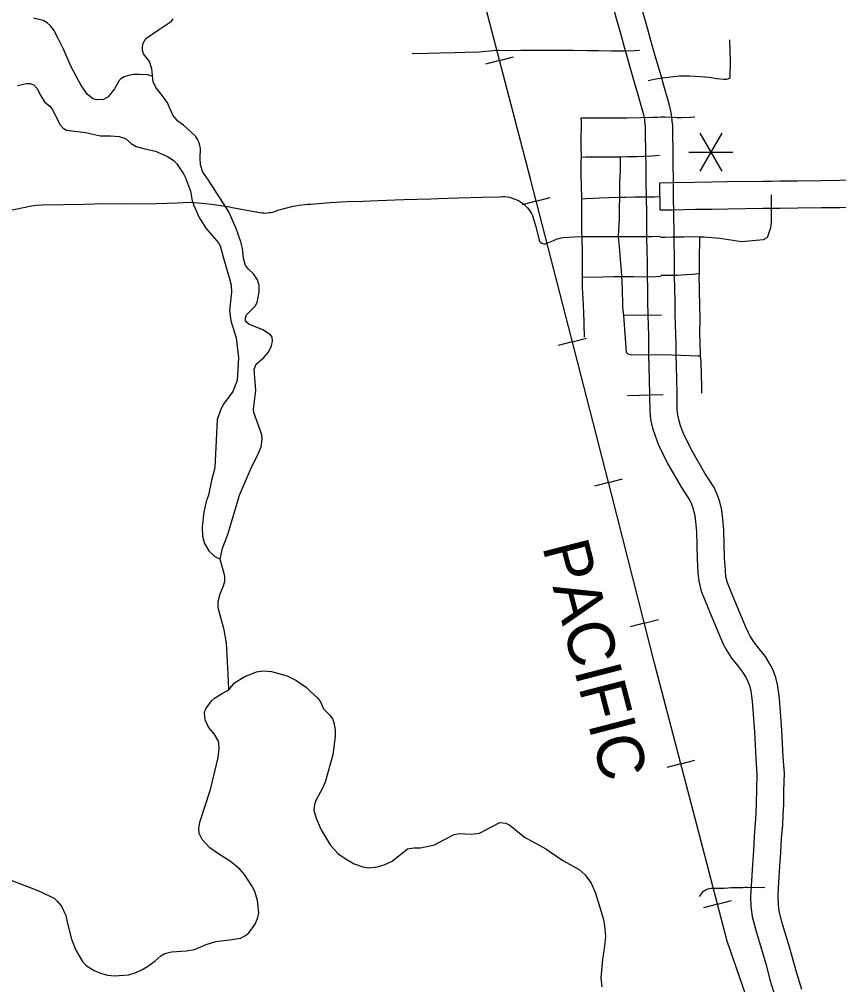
# Model space of a CAD drawing. Extents: x -19 to 366, y -4 to 359.
# Drawn here: x 157.533 to 158.944, y 180.152 to 181.814 of the extents above; entities that cross this region are included whole.
import ezdxf

# ---------------------------------------------------------------- set-up
doc = ezdxf.new("R2010")
doc.units = 0
for name, color, linetype in [('R_Contour Annot', 7, 'Continuous'), ('R_ROW', 7, 'Continuous'), ('R_ROW Annot', 7, 'Continuous'), ('R_Striping', 7, 'Continuous'), ('R_Survey Control', 7, 'Continuous'), ('R_Temp Easement', 7, 'Continuous'), ('R_Water Annot', 7, 'Continuous'), ('Sheet Fence', 7, 'Continuous'), ('T_Vehicle Path Lt Minor', 7, 'Continuous')]:
    doc.layers.add(name, color=color, linetype=linetype)

msp = doc.modelspace()

# ---------------------------------------------------------------- linework, layer by layer
at = {"layer": 'R_Contour Annot'}
for p, q in [((158.5779, 181.7547), (158.5779, 181.7547)), ((158.593, 181.7022), (158.593, 181.7021)), ((158.6093, 181.6418), (158.6093, 181.6417)), ((158.6114, 181.5804), (158.6114, 181.5803)), ((158.8277, 181.5359), (158.8277, 181.5359)), ((158.6123, 181.5089), (158.6123, 181.5089)), ((158.6131, 181.441), (158.6131, 181.4409)), ((158.6141, 181.3738), (158.6141, 181.3739)), ((158.615, 181.3049), (158.6151, 181.3043)), ((158.6166, 181.237), (158.6166, 181.2367)), ((158.6182, 181.1678), (158.6182, 181.1676))]:
    msp.add_line(p, q, dxfattribs=at)
for points in [[(158.5449, 181.882), (158.5498, 181.8579), (158.5536, 181.8418), (158.56, 181.8178), (158.5674, 181.7925), (158.575, 181.7649), (158.5779, 181.7547)], [(158.6235, 181.7676), (158.6206, 181.7777), (158.6129, 181.8054), (158.6057, 181.8305), (158.5995, 181.8534), (158.5961, 181.868), (158.5913, 181.8914)], [(158.6385, 181.7153), (158.6281, 181.7514), (158.6235, 181.7677)], [(158.5779, 181.7547), (158.5826, 181.7383), (158.593, 181.7022)], [(158.6559, 181.6497), (158.6552, 181.6542), (158.6536, 181.6616), (158.6517, 181.6686), (158.6424, 181.702), (158.6385, 181.7154)], [(158.593, 181.7021), (158.5969, 181.689), (158.606, 181.656), (158.6076, 181.6504), (158.6087, 181.6452), (158.6093, 181.6418)], [(158.6588, 181.581), (158.6582, 181.6243), (158.658, 181.6316), (158.6574, 181.6392), (158.6565, 181.6468), (158.6559, 181.6498)], [(158.6093, 181.6417), (158.6096, 181.6398), (158.6103, 181.6345), (158.6107, 181.6291), (158.6108, 181.6233), (158.6114, 181.5804)], [(158.6114, 181.5803), (158.6116, 181.5654), (158.6118, 181.5357), (158.6123, 181.5089)], [(158.6596, 181.5096), (158.6592, 181.5363), (158.659, 181.5659), (158.6588, 181.5811)], [(158.6362, 181.4856), (158.6357, 181.5329), (158.6567, 181.5332), (158.6963, 181.5341), (158.7255, 181.5346), (158.7525, 181.5349), (158.8134, 181.5358), (158.8277, 181.5359)], [(158.8277, 181.5359), (158.8423, 181.5361), (158.8728, 181.5365), (158.914, 181.5369), (158.9456, 181.5372), (158.9945, 181.5379), (159.0334, 181.5386), (159.109, 181.5399), (159.1527, 181.5405), (159.1928, 181.5412), (159.2297, 181.5419), (159.3594, 181.5438), (159.4659, 181.5444), (159.579, 181.5447)], [(158.6123, 181.5089), (158.6127, 181.4796), (158.613, 181.4454), (158.6131, 181.441)], [(158.6604, 181.4416), (158.6603, 181.4459), (158.6601, 181.4802), (158.6596, 181.5096)], [(158.8282, 181.4886), (158.814, 181.4884), (158.7531, 181.4875), (158.7261, 181.4872), (158.6973, 181.4867), (158.6575, 181.4858), (158.6362, 181.4856)], [(159.5791, 181.4973), (159.466, 181.497), (159.3598, 181.4965), (159.2305, 181.4946), (159.1937, 181.4939), (159.1535, 181.4932), (159.1098, 181.4925), (159.0343, 181.4913), (158.9953, 181.4906), (158.9462, 181.4899), (158.9145, 181.4896), (158.8734, 181.4891), (158.8429, 181.4887), (158.8282, 181.4886)], [(158.6131, 181.4409), (158.6131, 181.4389), (158.6138, 181.3954), (158.6141, 181.3738)], [(158.6614, 181.3744), (158.6612, 181.3961), (158.6604, 181.4397), (158.6604, 181.4417)], [(158.6141, 181.3739), (158.6141, 181.3716), (158.6144, 181.3503), (158.6148, 181.3284), (158.615, 181.3049)], [(158.6624, 181.3055), (158.6621, 181.3291), (158.6617, 181.3511), (158.6614, 181.3722), (158.6614, 181.3743)], [(158.6151, 181.3043), (158.6157, 181.2875), (158.6161, 181.2707), (158.6164, 181.2539), (158.6166, 181.237)], [(158.664, 181.2375), (158.6638, 181.2546), (158.6635, 181.2718), (158.663, 181.289), (158.6624, 181.3061)], [(158.6166, 181.2367), (158.6177, 181.1943), (158.6182, 181.1678)], [(158.6655, 181.1688), (158.665, 181.1953), (158.664, 181.2378)], [(158.6182, 181.1676), (158.6182, 181.1662), (158.6187, 181.1401), (158.6198, 181.1254), (158.6233, 181.1105), (158.627, 181.0988), (158.6333, 181.0827), (158.649, 181.0497), (158.6733, 181.0083), (158.6876, 180.9862), (158.6897, 180.9814), (158.6922, 180.975), (158.6941, 180.9687), (158.6963, 180.9604), (158.6975, 180.9495), (158.6988, 180.9328), (158.7001, 180.8849), (158.7015, 180.862), (158.703, 180.8469), (158.7069, 180.8301), (158.7224, 180.7921), (158.7405, 180.7493), (158.7455, 180.7377), (158.7505, 180.7281), (158.7595, 180.7148), (158.7703, 180.7011), (158.7784, 180.6907), (158.7843, 180.6808), (158.7874, 180.6746), (158.7902, 180.6674), (158.7925, 180.6577), (158.7946, 180.6407), (158.7987, 180.5875), (158.8012, 180.5418), (158.803, 180.515), (158.8022, 180.4879), (158.8019, 180.4647), (158.801, 180.4466), (158.8002, 180.4303), (158.7982, 180.4081), (158.7971, 180.3832), (158.7953, 180.3593), (158.7929, 180.3223), (158.7921, 180.3038), (158.7928, 180.2868), (158.7949, 180.2698), (158.8017, 180.2439), (158.8127, 180.2077), (158.8181, 180.1884)], [(158.8637, 180.2012), (158.8582, 180.221), (158.8473, 180.2567), (158.8415, 180.2788), (158.84, 180.2907), (158.8395, 180.3036), (158.8402, 180.3198), (158.8425, 180.356), (158.8444, 180.3803), (158.8455, 180.4049), (158.8475, 180.4271), (158.8483, 180.4444), (158.8492, 180.4632), (158.8496, 180.4868), (158.8504, 180.5159), (158.8484, 180.5447), (158.8459, 180.5906), (158.8417, 180.6454), (158.8392, 180.6662), (158.8355, 180.6814), (158.8308, 180.6937), (158.8258, 180.7037), (158.8176, 180.7174), (158.8076, 180.7303), (158.7978, 180.7427), (158.7913, 180.7523), (158.7883, 180.7582), (158.784, 180.768), (158.7661, 180.8102), (158.7522, 180.8445), (158.7498, 180.8548), (158.7487, 180.8658), (158.7474, 180.8869), (158.7461, 180.9353), (158.7446, 180.9541), (158.7429, 180.9691), (158.7397, 180.9815), (158.737, 180.9906), (158.7335, 180.9993), (158.7297, 181.0084), (158.7136, 181.0332), (158.6909, 181.0719), (158.6768, 181.1015), (158.6717, 181.1146), (158.669, 181.1231), (158.6667, 181.1327), (158.666, 181.1423), (158.6656, 181.1674), (158.6655, 181.169)], [(158.8181, 180.1884), (158.826, 180.1589), (158.8344, 180.1318)], [(158.8801, 180.1441), (158.8715, 180.172), (158.8637, 180.2012)]]:
    msp.add_lwpolyline(points, dxfattribs=at)
at = {"layer": 'R_ROW'}
for points in [[(157.4957, 181.4813), (157.5541, 181.493), (157.5628, 181.4943), (157.5726, 181.4952), (157.61, 181.4953), (157.6451, 181.496), (157.6783, 181.4972), (157.7151, 181.4968), (157.7696, 181.4972), (157.8052, 181.4985), (157.827, 181.4993)], [(157.827, 181.4993), (157.834, 181.4991), (157.841, 181.4987), (157.8527, 181.4974), (157.8645, 181.4959), (157.8763, 181.4943), (157.888, 181.4925), (157.8952, 181.4913), (157.899, 181.4906), (157.9028, 181.4899), (157.9376, 181.4837), (157.9403, 181.483), (157.9416, 181.4828), (157.9436, 181.4824), (157.9476, 181.4818), (157.9506, 181.4814), (157.9542, 181.4811), (157.9578, 181.4808), (157.9606, 181.4811), (157.9633, 181.4815), (157.966, 181.482), (157.9689, 181.4826), (157.9713, 181.4832), (157.9736, 181.4839), (157.9758, 181.4847), (157.9782, 181.4856), (158.0045, 181.4925), (158.0095, 181.4934), (158.0146, 181.4942), (158.0198, 181.4949), (158.0249, 181.4955), (158.03, 181.4959), (158.0352, 181.4963), (158.0682, 181.499), (158.0975, 181.5006), (158.1247, 181.5014), (158.1508, 181.5025), (158.1954, 181.5039), (158.2416, 181.5053), (158.2548, 181.5058)], [(158.7046, 181.2597), (158.7052, 181.2351)], [(158.7021, 181.2352), (158.7052, 181.2351)], [(158.7052, 181.2351), (158.7065, 181.2252), (158.7071, 181.2026), (158.7075, 181.1828), (158.7079, 181.1708)]]:
    msp.add_lwpolyline(points, dxfattribs=at)
at = {"layer": 'R_ROW Annot'}
for points in [[(158.8264, 181.4541), (158.8268, 181.4555), (158.8276, 181.4612), (158.8281, 181.466), (158.8281, 181.4716), (158.8284, 181.4928), (158.8281, 181.5084)], [(158.7044, 180.3045), (158.7095, 180.3113), (158.7113, 180.3132), (158.7137, 180.315), (158.7188, 180.3172), (158.7242, 180.3186), (158.7296, 180.3189), (158.7367, 180.3189), (158.7465, 180.3186)], [(158.7465, 180.3186), (158.7591, 180.3196), (158.7745, 180.3196), (158.7785, 180.3196), (158.7822, 180.3203), (158.7865, 180.3203), (158.8165, 180.3198)]]:
    msp.add_lwpolyline(points, dxfattribs=at)
at = {"layer": 'R_Striping'}
for points in [[(158.6158, 181.7088), (158.6261, 181.7112), (158.6403, 181.7135), (158.6597, 181.7157), (158.6696, 181.717), (158.6876, 181.7172), (158.7059, 181.716), (158.7207, 181.7149), (158.7343, 181.7123), (158.7458, 181.7111), (158.7512, 181.7114), (158.7541, 181.7122), (158.7567, 181.7144), (158.7571, 181.7162), (158.7573, 181.7409), (158.7563, 181.7793)], [(158.2096, 181.7553), (158.2366, 181.7561), (158.2572, 181.7565), (158.2826, 181.7572), (158.3008, 181.7578), (158.3247, 181.7585), (158.3484, 181.7606), (158.3535, 181.7611), (158.3583, 181.7612), (158.37, 181.7609), (158.3968, 181.7613), (158.4216, 181.7611), (158.4441, 181.7614), (158.4619, 181.7615), (158.4861, 181.7612), (158.5113, 181.7607), (158.5305, 181.7605), (158.552, 181.7601), (158.5749, 181.7603), (158.593, 181.7606), (158.6007, 181.7612)], [(158.5, 181.6447), (158.5002, 181.6382), (158.5002, 181.6292), (158.4998, 181.611), (158.4997, 181.5958), (158.5002, 181.577)], [(158.5, 181.6447), (158.5206, 181.645), (158.5504, 181.6446), (158.5794, 181.6446), (158.6026, 181.6451), (158.6239, 181.6457), (158.6326, 181.6458)], [(158.6326, 181.6458), (158.6376, 181.6462), (158.6453, 181.6464), (158.6552, 181.6458), (158.666, 181.6454), (158.6739, 181.6453), (158.6887, 181.6458), (158.6963, 181.6462)], [(158.5002, 181.577), (158.4999, 181.5688), (158.5001, 181.5475), (158.5002, 181.5274), (158.5011, 181.5054)], [(158.5002, 181.577), (158.5077, 181.5774), (158.5234, 181.5774), (158.5384, 181.5776), (158.5555, 181.5776), (158.5678, 181.5778)], [(158.5678, 181.5778), (158.5677, 181.5549), (158.5666, 181.5334), (158.5662, 181.5174), (158.5662, 181.5079)], [(158.5678, 181.5778), (158.58, 181.5781), (158.5969, 181.5784), (158.6216, 181.5796), (158.6351, 181.5807)], [(158.2548, 181.5058), (158.2889, 181.5071), (158.3296, 181.5083), (158.3611, 181.509), (158.3651, 181.5092), (158.369, 181.5091), (158.3729, 181.5087), (158.3767, 181.5079), (158.3805, 181.5069), (158.3816, 181.5065), (158.3927, 181.5023), (158.3962, 181.5003), (158.3994, 181.498), (158.4025, 181.4955), (158.4054, 181.4928), (158.4081, 181.4899), (158.4105, 181.4868), (158.4127, 181.4835), (158.4147, 181.48), (158.4164, 181.4764), (158.4177, 181.4727), (158.418, 181.4718), (158.4222, 181.4575), (158.4282, 181.434), (158.4289, 181.4324), (158.4299, 181.4311), (158.4312, 181.4299), (158.4326, 181.429), (158.4342, 181.4283), (158.4359, 181.428), (158.4376, 181.4279), (158.4392, 181.4281), (158.4402, 181.4284), (158.4486, 181.432), (158.4589, 181.4362), (158.4625, 181.4373), (158.4661, 181.4381), (158.4697, 181.4386), (158.4885, 181.4401), (158.5015, 181.4402)], [(158.5011, 181.5054), (158.5012, 181.4878), (158.5009, 181.4726), (158.5013, 181.4464), (158.5015, 181.4402)], [(158.5011, 181.5054), (158.5093, 181.5058), (158.5222, 181.5066), (158.5327, 181.5068), (158.5481, 181.5076), (158.5662, 181.5079)], [(158.5662, 181.5079), (158.5659, 181.4881), (158.5658, 181.4697), (158.5649, 181.4521), (158.5641, 181.4406)], [(158.5662, 181.5079), (158.5776, 181.5084), (158.593, 181.5087), (158.6052, 181.5088), (158.6266, 181.5087), (158.6359, 181.5092)], [(158.5015, 181.4402), (158.5214, 181.4405), (158.553, 181.4404), (158.5641, 181.4406)], [(158.5015, 181.4402), (158.5018, 181.4314), (158.502, 181.4193), (158.5023, 181.4045), (158.5019, 181.3882), (158.5021, 181.3734), (158.5024, 181.3705)], [(158.5641, 181.4406), (158.584, 181.4407), (158.6044, 181.4403), (158.6219, 181.4403), (158.6367, 181.4413)], [(158.5641, 181.4406), (158.5658, 181.4232), (158.5677, 181.4007), (158.5692, 181.3821), (158.57, 181.3715)], [(158.6368, 181.4393), (158.6445, 181.4396), (158.6578, 181.4397), (158.6771, 181.4401), (158.6938, 181.4406), (158.7043, 181.44)], [(158.7043, 181.44), (158.7044, 181.4334), (158.7043, 181.4261), (158.7037, 181.413), (158.7035, 181.3972), (158.7036, 181.3792), (158.7035, 181.3769)], [(158.7043, 181.44), (158.7115, 181.4398), (158.7391, 181.4377), (158.7762, 181.4317)], [(158.5024, 181.3705), (158.502, 181.3709), (158.5019, 181.3669), (158.5019, 181.3628), (158.502, 181.3588), (158.5021, 181.3547), (158.5023, 181.35), (158.5025, 181.3454), (158.5028, 181.3406), (158.5031, 181.336), (158.504, 181.318), (158.5043, 181.312), (158.5054, 181.2672)], [(158.5024, 181.3705), (158.5375, 181.3713), (158.5566, 181.3716), (158.57, 181.3715)], [(158.57, 181.3715), (158.5904, 181.3715), (158.6105, 181.3711), (158.6288, 181.3718), (158.6378, 181.3719)], [(158.57, 181.3715), (158.5704, 181.3631), (158.5708, 181.3487), (158.571, 181.3438), (158.5714, 181.328), (158.5715, 181.3191), (158.572, 181.3142), (158.5735, 181.3042)], [(158.6378, 181.3741), (158.6476, 181.3739), (158.6656, 181.3741), (158.6808, 181.3748), (158.6924, 181.3757), (158.7035, 181.3769)], [(158.7035, 181.3769), (158.7033, 181.3712), (158.7036, 181.3526), (158.7038, 181.3447), (158.704, 181.3248), (158.7039, 181.3216)], [(158.7039, 181.3216), (158.7039, 181.3164), (158.7045, 181.3053), (158.7044, 181.2692), (158.7046, 181.2597)], [(158.6387, 181.3052), (158.5735, 181.3042)], [(158.5735, 181.3042), (158.5779, 181.2414), (158.58, 181.2393)], [(158.58, 181.2393), (158.5809, 181.2383), (158.5875, 181.2368), (158.6403, 181.2372)], [(158.6403, 181.2372), (158.6727, 181.2362), (158.7021, 181.2352)], [(158.5801, 181.1667), (158.6418, 181.1683)]]:
    msp.add_lwpolyline(points, dxfattribs=at)
at = {"layer": 'R_Survey Control'}
for points in [[(158.8281, 181.5084), (158.828, 181.5122)], [(158.7762, 181.4317), (158.8143, 181.4354), (158.8221, 181.4396), (158.8226, 181.4421), (158.8243, 181.4473), (158.8264, 181.4541)]]:
    msp.add_lwpolyline(points, dxfattribs=at)
at = {"layer": 'R_Temp Easement'}
for points in [[(157.7624, 181.7164), (157.7538, 181.7189), (157.739, 181.7195), (157.7296, 181.7193), (157.7209, 181.7178), (157.7137, 181.7155), (157.708, 181.712), (157.7048, 181.7089), (157.6968, 181.6944), (157.686, 181.681), (157.6783, 181.6762), (157.6656, 181.6759), (157.6602, 181.6773), (157.6507, 181.6848), (157.6399, 181.7003), (157.6227, 181.7324), (157.6091, 181.7632), (157.6004, 181.7801), (157.5924, 181.7955), (157.5869, 181.8029), (157.5813, 181.8082), (157.5742, 181.8125), (157.5577, 181.8165)], [(157.9223, 181.3908), (157.9191, 181.4029), (157.9172, 181.4196), (157.9147, 181.4311), (157.9064, 181.454), (157.8938, 181.4828), (157.8587, 181.5377), (157.8493, 181.5514), (157.845, 181.5639), (157.8445, 181.5755), (157.8449, 181.5917), (157.8433, 181.6002), (157.8405, 181.607), (157.8367, 181.613), (157.8156, 181.632), (157.8061, 181.6389), (157.7976, 181.6495), (157.7883, 181.6703), (157.7796, 181.6829), (157.7683, 181.6967), (157.7634, 181.7069), (157.7615, 181.7289), (157.757, 181.7419), (157.7472, 181.7549), (157.7454, 181.7612), (157.745, 181.7667), (157.7464, 181.7732), (157.7509, 181.7812), (157.7712, 181.7949), (157.7949, 181.8113), (157.7981, 181.8149)], [(157.5301, 181.7007), (157.5453, 181.7041), (157.5511, 181.704), (157.5582, 181.7014), (157.5635, 181.6957), (157.5703, 181.6829), (157.5767, 181.6725), (157.5859, 181.6646), (157.5909, 181.6579), (157.6031, 181.6335), (157.6085, 181.6271), (157.6144, 181.6237), (157.647, 181.6195), (157.6727, 181.6137), (157.6903, 181.6138), (157.7049, 181.6125), (157.7158, 181.6092), (157.7255, 181.6003), (157.7341, 181.5955), (157.7495, 181.5916), (157.7679, 181.5873), (157.7881, 181.5782), (157.7996, 181.5709), (157.8044, 181.5654), (157.8158, 181.5483), (157.8194, 181.5413), (157.8278, 181.5184), (157.831, 181.5021), (157.8338, 181.4936)], [(157.8338, 181.4936), (157.8427, 181.4729), (157.8541, 181.4546), (157.8758, 181.4298), (157.8787, 181.4245), (157.8809, 181.4181), (157.8856, 181.3993), (157.8943, 181.37), (157.8978, 181.3569), (157.8987, 181.3447), (157.8949, 181.3128), (157.8973, 181.295), (157.9067, 181.2658), (157.9103, 181.2317), (157.9081, 181.1925), (157.9009, 181.1739), (157.8846, 181.1517), (157.8807, 181.1444), (157.8739, 181.1255), (157.8699, 181.0421), (157.8639, 181.0206), (157.8588, 180.9953), (157.8555, 180.986), (157.8508, 180.9662), (157.8479, 180.9399), (157.8488, 180.9246), (157.8518, 180.9117), (157.8597, 180.8992), (157.8696, 180.8894), (157.8788, 180.8852)], [(157.8937, 180.6601), (157.8931, 180.6764), (157.8896, 180.7406), (157.8858, 180.7635), (157.8753, 180.8014), (157.8756, 180.8122), (157.8788, 180.8255), (157.8846, 180.8389), (157.8871, 180.8473), (157.8872, 180.856), (157.8788, 180.8852), (157.8827, 180.904), (157.8923, 180.9275), (157.9125, 180.9949), (157.9314, 181.0391), (157.9451, 181.0676), (157.9493, 181.0784), (157.9513, 181.0916), (157.9508, 181.0992), (157.9369, 181.1372), (157.9363, 181.1431), (157.9405, 181.1756), (157.9377, 181.212), (157.941, 181.2208), (157.9539, 181.2321), (157.9622, 181.2413), (157.9672, 181.252), (157.969, 181.2602), (157.9682, 181.2672), (157.9655, 181.271), (157.9525, 181.2798), (157.9281, 181.2896), (157.9247, 181.2924), (157.9227, 181.2956), (157.9225, 181.3004), (157.9243, 181.3055), (157.9392, 181.3208), (157.9425, 181.327), (157.9461, 181.345), (157.9462, 181.3562), (157.943, 181.3659), (157.9363, 181.3763), (157.9284, 181.3834), (157.9223, 181.3908)], [(157.9458, 180.2762), (157.9434, 180.2971), (157.9387, 180.313), (157.9335, 180.3226), (157.9206, 180.3423), (157.9127, 180.3513), (157.8968, 180.3648), (157.8741, 180.3788), (157.8609, 180.388), (157.8477, 180.4023), (157.8429, 180.4125), (157.8422, 180.4212), (157.8438, 180.4321), (157.8625, 180.4887), (157.8754, 180.5435), (157.8771, 180.5593), (157.8768, 180.5682), (157.8759, 180.5714), (157.8685, 180.5842), (157.8587, 180.5957), (157.8529, 180.6082), (157.852, 180.6202), (157.8533, 180.6253), (157.8555, 180.6293), (157.8643, 180.6412), (157.8694, 180.6458), (157.8824, 180.6537), (157.8937, 180.6601), (157.9036, 180.6721), (157.92, 180.6822), (157.9417, 180.6911), (157.9525, 180.693), (157.9675, 180.6918), (157.9943, 180.6844), (158.0092, 180.6766), (158.0277, 180.6639), (158.0344, 180.6569), (158.0468, 180.6464), (158.0518, 180.6396), (158.0567, 180.6275), (158.0678, 180.6166), (158.0722, 180.61), (158.0744, 180.604), (158.077, 180.5913), (158.0771, 180.5797), (158.0727, 180.5483), (158.0596, 180.5009), (158.0551, 180.4908), (158.0438, 180.4696), (158.0414, 180.4629), (158.0404, 180.453), (158.0441, 180.4392), (158.0529, 180.4188), (158.0683, 180.3933), (158.0814, 180.3784), (158.0957, 180.3683), (158.1098, 180.3607), (158.1243, 180.3553), (158.1351, 180.3535), (158.15, 180.3554), (158.1614, 180.3587), (158.1752, 180.3653), (158.2017, 180.3865), (158.2123, 180.3881), (158.224, 180.3878), (158.2477, 180.3932), (158.2643, 180.4021)], [(158.2643, 180.4021), (158.282, 180.4112), (158.2903, 180.4128), (158.3117, 180.4117), (158.3252, 180.4134), (158.3604, 180.4314), (158.3707, 180.4307), (158.3777, 180.427), (158.403, 180.4062), (158.4398, 180.3866), (158.469, 180.3662), (158.4972, 180.3505), (158.5074, 180.3415), (158.5176, 180.327), (158.525, 180.3102), (158.5391, 180.2649), (158.5409, 180.253), (158.5421, 180.2361), (158.5406, 180.2188), (158.5372, 180.196), (158.5343, 180.1642), (158.536, 180.1485)], [(157.4853, 180.3451), (157.5652, 180.3146), (157.593, 180.3014), (157.5986, 180.2963), (157.6057, 180.2874), (157.6134, 180.2718), (157.6157, 180.2602), (157.623, 180.2308), (157.6302, 180.2119), (157.642, 180.1921), (157.6491, 180.1849), (157.662, 180.1769), (157.6731, 180.1723), (157.6851, 180.1686), (157.697, 180.1678), (157.7209, 180.1697), (157.7307, 180.1725), (157.7432, 180.1777), (157.7539, 180.1837), (157.7665, 180.193), (157.7767, 180.2022), (157.7834, 180.2064), (157.7952, 180.2092), (157.8206, 180.2108), (157.8349, 180.2132), (157.855, 180.2216), (157.8714, 180.2267), (157.8949, 180.2298), (157.9138, 180.2328), (157.9225, 180.2369), (157.9283, 180.2417), (157.9393, 180.2568), (157.9439, 180.2682), (157.9458, 180.2762)]]:
    msp.add_lwpolyline(points, dxfattribs=at)
at = {"layer": 'R_Water Annot'}
for p, q in [((158.3598, 181.7432), (158.384, 181.7495)), ((158.3598, 181.7432), (158.3357, 181.7369)), ((158.423, 181.5013), (158.3988, 181.4951)), ((158.423, 181.5013), (158.4472, 181.5075)), ((158.4852, 181.2592), (158.4609, 181.2529)), ((158.4852, 181.2592), (158.5094, 181.2654)), ((158.5474, 181.017), (158.5232, 181.0108)), ((158.5474, 181.017), (158.5716, 181.0233)), ((158.6092, 180.7748), (158.5849, 180.7686)), ((158.6092, 180.7748), (158.6334, 180.781)), ((158.672, 180.5328), (158.6961, 180.5391)), ((158.672, 180.5328), (158.6478, 180.5265)), ((158.7351, 180.2909), (158.7109, 180.2846)), ((158.7351, 180.2909), (158.7593, 180.2972))]:
    msp.add_line(p, q, dxfattribs=at)
msp.add_lwpolyline([(158.7883, 180.1211), (158.7517, 180.2272), (158.7028, 180.4146), (158.6267, 180.7061), (158.5531, 180.9949), (158.4888, 181.2452), (158.4131, 181.5397), (158.3395, 181.8209), (158.2618, 182.1221), (158.1862, 182.4135), (158.1167, 182.689), (158.0426, 182.9794), (157.9664, 183.2693), (157.8908, 183.5618)], dxfattribs=at)
msp.add_lwpolyline([(158.7883, 180.1211), (158.7517, 180.2272), (158.7028, 180.4146), (158.6267, 180.7061), (158.5531, 180.9949), (158.4888, 181.2452), (158.4131, 181.5397), (158.3395, 181.8209), (158.2618, 182.1221), (158.1862, 182.4135), (158.1167, 182.689), (158.0426, 182.9794), (157.9664, 183.2693), (157.8908, 183.5618)], dxfattribs=at)
at = {"layer": 'Sheet Fence'}
for points in [[(0, 180.8999), (7.1228, 180.9044), (14.2457, 180.9176), (21.3685, 180.9397), (28.4912, 180.9706), (35.614, 181.0103), (42.7366, 181.0589), (49.8592, 181.1163), (56.9818, 181.1825), (64.1042, 181.2575), (71.2266, 181.3414), (78.3488, 181.4341), (85.4709, 181.5357), (92.5929, 181.646), (99.7147, 181.7652), (106.8364, 181.8933), (113.9579, 182.0301), (121.0793, 182.1758), (128.2005, 182.3303), (135.3214, 182.4936), (142.4422, 182.6658), (149.5627, 182.8468), (156.683, 183.0366), (163.8031, 183.2352), (170.9229, 183.4427), (178.0425, 183.659), (185.1617, 183.8841), (192.2807, 184.1181), (199.3994, 184.3608), (206.5178, 184.6124), (213.6359, 184.8728), (220.7537, 185.1421), (227.8711, 185.4201), (234.9881, 185.707), (242.1048, 186.0027), (249.2212, 186.3073), (256.3371, 186.6206), (263.4526, 186.9428), (270.5678, 187.2738), (277.6825, 187.6136), (284.7968, 187.9622), (291.9107, 188.3197), (299.0241, 188.6859), (306.1371, 189.061), (313.2495, 189.4449), (320.3615, 189.8377), (327.4731, 190.2392), (334.5841, 190.6495), (341.6946, 191.0687)], [(161.4532, 2.0533), (161.2336, 10.6702), (161.0133, 19.2873), (160.7922, 27.9044), (160.5704, 36.5217), (160.3478, 45.1392), (160.1245, 53.7568), (159.9003, 62.3745), (159.6754, 70.9923), (159.4498, 79.6103), (159.2234, 88.2284), (158.9962, 96.8466), (158.7683, 105.465), (158.5396, 114.0835), (158.3102, 122.7022), (158.08, 131.321), (157.849, 139.9399), (157.6173, 148.559), (157.3849, 157.1782), (157.1517, 165.7975), (156.9177, 174.417), (156.683, 183.0366), (156.511, 189.3363)], [(0, 172.2839), (7.1335, 172.2883), (14.267, 172.3015), (21.4005, 172.3236), (28.5339, 172.3544), (35.6673, 172.3941), (42.8006, 172.4426), (49.9339, 172.4999), (57.0671, 172.566), (64.2002, 172.6409), (71.3332, 172.7246), (78.4661, 172.8172), (85.5989, 172.9186), (92.7315, 173.0287), (99.8641, 173.1477), (106.9964, 173.2755), (114.1286, 173.4122), (121.2606, 173.5576), (128.3925, 173.7119), (135.5241, 173.8749), (142.6555, 174.0468), (149.7867, 174.2275), (156.9177, 174.417), (164.0485, 174.6153), (171.179, 174.8224), (178.3092, 175.0383), (185.4392, 175.2631), (192.5688, 175.4966), (199.6982, 175.739), (206.8273, 175.9902), (213.9561, 176.2502), (221.0845, 176.5189), (228.2126, 176.7965), (235.3404, 177.083), (242.4677, 177.3782), (249.5948, 177.6822), (256.7214, 177.995), (263.8476, 178.3167), (270.9735, 178.6471), (278.0989, 178.9863), (285.2239, 179.3344), (292.3485, 179.6912), (299.4726, 180.0569), (306.5963, 180.4314), (313.7195, 180.8146), (320.8422, 181.2067), (327.9644, 181.6076), (335.0862, 182.0172), (342.2074, 182.4357)]]:
    msp.add_spline(points, degree=3, dxfattribs=at)
at = {"layer": 'T_Vehicle Path Lt Minor'}
for p, q in [((158.7428, 181.6185), (158.7049, 181.5528)), ((158.7049, 181.6185), (158.7428, 181.5528)), ((158.686, 181.5856), (158.7617, 181.5856))]:
    msp.add_line(p, q, dxfattribs=at)

# ---------------------------------------------------------------- texts
at = {"layer": 'R_Water Annot'}
msp.add_text('PACIFIC', height=0.08, rotation=284.496, dxfattribs=at).set_placement((158.4331, 180.9068))

doc.saveas('drawing.dxf')
